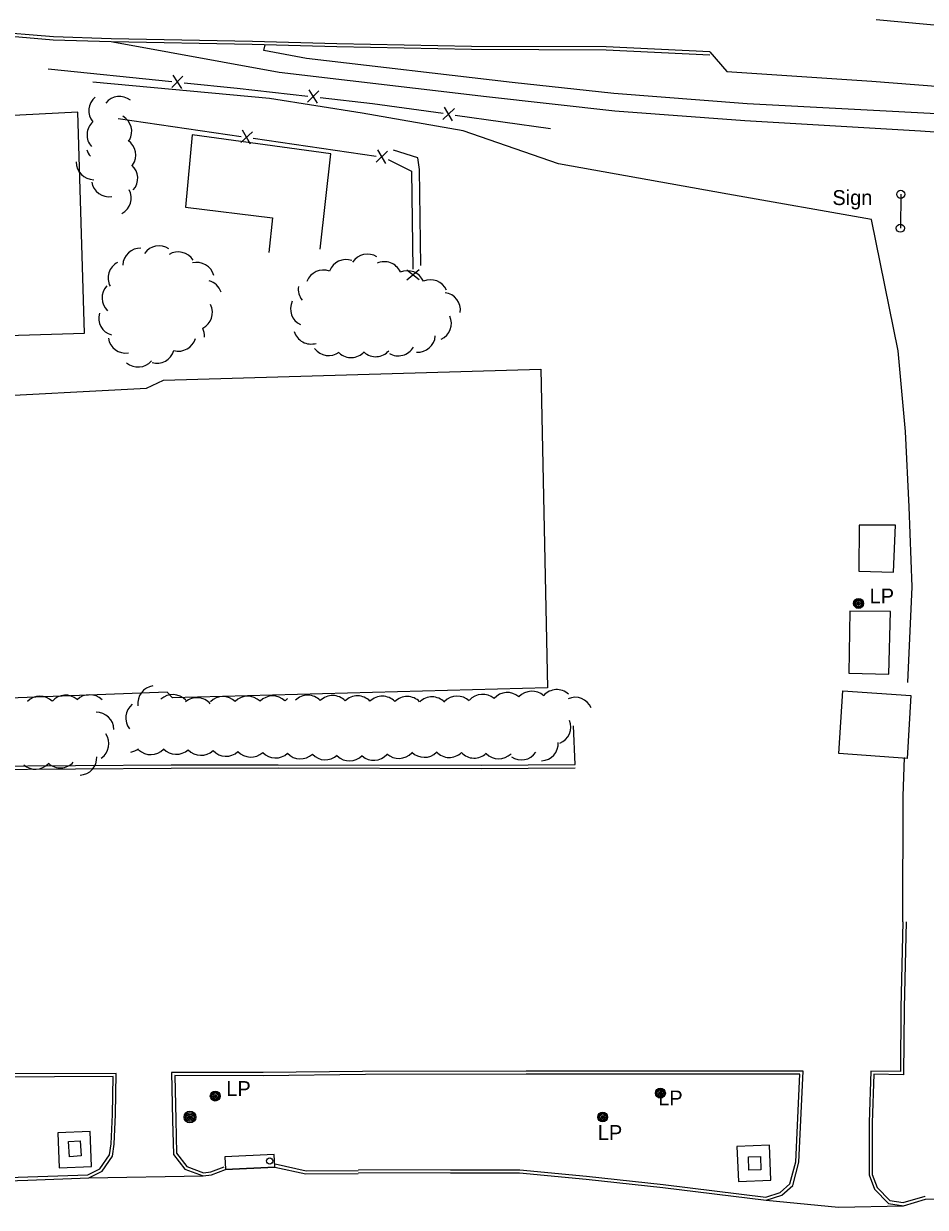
# Model space of a CAD drawing. Extents: x 2402803 to 2427059, y 6985292 to 6997652.
# Drawn here: x 2404249.9 to 2404540.2, y 6991354.2 to 6991735.2 of the extents above; entities that cross this region are included whole.
import ezdxf

# ---------------------------------------------------------------- set-up
doc = ezdxf.new("R2010")
doc.units = 0
for name, color, linetype in [('p_drainage conc drain', 7, 'Continuous'), ('p_dtm sidewalk', 7, 'Continuous'), ('p_road - paved curb', 7, 'Continuous'), ('p_road bridge end', 7, 'Continuous'), ('p_structure building', 7, 'Continuous'), ('p_structure fence', 7, 'Continuous'), ('p_structure general', 7, 'Continuous'), ('p_structure sign', 7, 'Continuous'), ('p_utility manhole', 7, 'Continuous'), ('p_veg woods', 7, 'Continuous')]:
    doc.layers.add(name, color=color, linetype=linetype)

msp = doc.modelspace()

# ---------------------------------------------------------------- linework, layer by layer
at = {"layer": 'p_drainage conc drain'}
for points in [[(2404278.61, 6991729.3), (2404332.19, 6991719.53), (2404398.94, 6991711.76), (2404440.25, 6991707.17), (2404482.11, 6991704.01), (2404538.66, 6991700.74), (2404611.64, 6991695.66), (2404679.86, 6991690.83), (2404721.9, 6991687.38), (2404741.74, 6991685.6), (2404750.98, 6991683.11), (2404762.36, 6991678.63), (2404775.7, 6991674.02), (2404782.98, 6991674.21), (2404796.02, 6991677.46), (2404807.21, 6991677.45), (2404846.91, 6991672.18), (2404910.3, 6991664.11), (2404975.45, 6991657.27), (2405033.81, 6991649.66), (2405105.35, 6991639.85), (2405174.82, 6991628.88), (2405198.16, 6991625.27)], [(2405197.49, 6991630.53), (2405089.54, 6991648.02), (2405003.27, 6991659.38), (2404936.94, 6991667.08), (2404852.94, 6991677.07), (2404793.35, 6991684.23), (2404742.67, 6991690.2), (2404682.36, 6991696.14), (2404610.94, 6991701.39), (2404549.88, 6991705.83), (2404482.82, 6991709.39), (2404439.89, 6991712.75), (2404407.18, 6991716.22), (2404340.95, 6991724), (2404327.26, 6991726.51), (2404327.66, 6991728.33)]]:
    msp.add_lwpolyline(points, dxfattribs=at)
for points in [[(2404260.97, 6991378.17), (2404261.4, 6991366.87), (2404271.81, 6991367.27), (2404271.38, 6991378.57)], [(2404479.57, 6991373.75), (2404480.02, 6991362.54), (2404490.44, 6991362.96), (2404489.99, 6991374.17)]]:
    msp.add_lwpolyline(points, close=True, dxfattribs=at)
at = {"layer": 'p_dtm sidewalk'}
msp.add_lwpolyline([(2404345.38, 6991662.59), (2404348.78, 6991693.29), (2404304.23, 6991699.44), (2404302.06, 6991676.11), (2404330.05, 6991672.69), (2404328.91, 6991661.54)], dxfattribs=at)
at = {"layer": 'p_road - paved curb'}
for points in [[(2404470.87, 6991726.09), (2404437.49, 6991727.68), (2404394.14, 6991727.84), (2404350.73, 6991728.69), (2404323.56, 6991729.45), (2404278.11, 6991730.31), (2404259.54, 6991730.92), (2404238.47, 6991732.65), (2404210.35, 6991734.31), (2404179.67, 6991735.75), (2404146.55, 6991737.47), (2404128.84, 6991738.08), (2404115.85, 6991734.65), (2404106.59, 6991726.92), (2404101.44, 6991719.02), (2404099.7, 6991711.91), (2404099.71, 6991687.87), (2404101.25, 6991685.84)], [(2404470.82, 6991725.09), (2404437.46, 6991726.68), (2404394.13, 6991726.84), (2404350.71, 6991727.69), (2404323.54, 6991728.45), (2404278.08, 6991729.31), (2404259.48, 6991729.92), (2404238.4, 6991731.65), (2404210.3, 6991733.31), (2404179.62, 6991734.75), (2404146.51, 6991736.47), (2404128.95, 6991737.08), (2404116.32, 6991733.74), (2404107.35, 6991726.25), (2404102.37, 6991718.62), (2404100.7, 6991711.79), (2404100.71, 6991688.21), (2404102.05, 6991686.44)], [(2404524.43, 6991736.53), (2404548.83, 6991734.24)], [(2404470.87, 6991726.09), (2404476.29, 6991719.79), (2404522.99, 6991716.72), (2404580.73, 6991712.17), (2404635.24, 6991707.9), (2404684.59, 6991703.26), (2404740.01, 6991699.19), (2404811.5, 6991693.73), (2404863.38, 6991688.48), (2404942.88, 6991681.62), (2405009.26, 6991673.94), (2405091.36, 6991663.31), (2405166.85, 6991652.67), (2405198.8, 6991647.86)], [(2404534.6, 6991523.14), (2404536.02, 6991553.88), (2404535.02, 6991579.69), (2404533.77, 6991603.91), (2404531.43, 6991629.85), (2404522.91, 6991672.1), (2404476.59, 6991680.25), (2404422.08, 6991690.1), (2404391.48, 6991700.66), (2404358.88, 6991706.39), (2404329.11, 6991711.09), (2404272.23, 6991716.33)], [(2404377.75, 6991657.36), (2404377.42, 6991688.23), (2404376.81, 6991692), (2404368.96, 6991694.47)], [(2404101.29, 6991643.22), (2404100.18, 6991639.62), (2404100.24, 6991558.17), (2404101.04, 6991492.8), (2404101.68, 6991482.25), (2404103.78, 6991478.94), (2404108.19, 6991477.02), (2404121.13, 6991476.86), (2404121.3, 6991494.2), (2404162.71, 6991494.76), (2404218.33, 6991495.16), (2404235.78, 6991495.15), (2404297.43, 6991495.56), (2404331.9, 6991495.66), (2404397.27, 6991495.47), (2404427.44, 6991495.67)], [(2404102.25, 6991642.93), (2404101.18, 6991639.47), (2404101.24, 6991558.18), (2404102.04, 6991492.84), (2404102.66, 6991482.57), (2404104.46, 6991479.73), (2404108.4, 6991478.02), (2404120.14, 6991477.87), (2404120.31, 6991495.19), (2404162.7, 6991495.76), (2404218.33, 6991496.16), (2404235.78, 6991496.15), (2404297.43, 6991496.56), (2404331.9, 6991496.66), (2404397.27, 6991496.47), (2404427.43, 6991496.67)], [(2404427.43, 6991496.67), (2404427, 6991509.18)], [(2404533.01, 6991446.1), (2404533.12, 6991486.54), (2404533.54, 6991498.93)], [(2404533.01, 6991446.1), (2404532.35, 6991418.36), (2404532.23, 6991397.87), (2404522.67, 6991398.06), (2404522.1, 6991381.44), (2404522.14, 6991364.6), (2404523.8, 6991360.06), (2404528.32, 6991355.46), (2404533.14, 6991354.7), (2404540.25, 6991356.79), (2404556.88, 6991356.9), (2404560.54, 6991354.43), (2404608.11, 6991355.21), (2404654.58, 6991355.8), (2404661.17, 6991357.85), (2404681.48, 6991356.94), (2404686.78, 6991355.31), (2404737.14, 6991356.38), (2404737.14, 6991356.41), (2404781.76, 6991357.22), (2404835.3, 6991357.33), (2404914.78, 6991358.01), (2405005.29, 6991358.79), (2405090.09, 6991359.57)], [(2404534.01, 6991446.08), (2404533.35, 6991418.35), (2404533.22, 6991396.85), (2404523.64, 6991397.04), (2404523.1, 6991381.42), (2404523.14, 6991364.78), (2404524.66, 6991360.61), (2404528.8, 6991356.4), (2404533.07, 6991355.72), (2404540.1, 6991357.79), (2404540.2, 6991357.79)], [(2404214.18, 6991362.7), (2404251.27, 6991363.95), (2404270.64, 6991364.69), (2404274.49, 6991366.61), (2404277.57, 6991371.08), (2404278.08, 6991374.58), (2404278.55, 6991384.07), (2404278.73, 6991396.27), (2404240.93, 6991396.11), (2404217.43, 6991395.44)], [(2404214.21, 6991361.7), (2404251.31, 6991362.95), (2404270.89, 6991363.7), (2404275.17, 6991365.83), (2404278.53, 6991370.7), (2404279.08, 6991374.48), (2404279.55, 6991384.04), (2404279.75, 6991397.27), (2404240.91, 6991397.11), (2404217.4, 6991396.44)], [(2404411.73, 6991398.05), (2404359.03, 6991397.9), (2404359.03, 6991397.88), (2404327.03, 6991397.53), (2404297.56, 6991397.58), (2404297.9, 6991382.28), (2404298.2, 6991371.23), (2404301.83, 6991366.5), (2404307.76, 6991364.29), (2404310.41, 6991364.68), (2404314.88, 6991366.34), (2404330.76, 6991367.16), (2404340.76, 6991364.94), (2404357.67, 6991365.07)], [(2404411.73, 6991397.05), (2404360.03, 6991396.9), (2404360.03, 6991396.89), (2404327.03, 6991396.53), (2404298.58, 6991396.58), (2404298.9, 6991382.3), (2404299.19, 6991371.58), (2404302.45, 6991367.34), (2404307.87, 6991365.32), (2404310.16, 6991365.65), (2404314.5, 6991367.26)], [(2404357.75, 6991365.34), (2404387.38, 6991365.24), (2404409.59, 6991365.23), (2404431.06, 6991363.23), (2404455.71, 6991360.56), (2404488.92, 6991356.47), (2404493.96, 6991358.08), (2404497.52, 6991361.2), (2404499.48, 6991368.69), (2404500.88, 6991398.01), (2404451.85, 6991398.04), (2404411.73, 6991398.05)], [(2404357.75, 6991366.34), (2404387.38, 6991366.24), (2404409.64, 6991366.23), (2404431.16, 6991364.22), (2404455.82, 6991361.55), (2404488.82, 6991357.49), (2404493.46, 6991358.97), (2404496.63, 6991361.75), (2404498.49, 6991368.84), (2404499.83, 6991397.01), (2404451.85, 6991397.04), (2404411.73, 6991397.05)], [(2404330.92, 6991368.15), (2404340.87, 6991365.94), (2404357.66, 6991366.07)], [(2404270.89, 6991363.7), (2404307.76, 6991364.29)], [(2404488.92, 6991356.47), (2404512.27, 6991354.18), (2404533.14, 6991354.7)]]:
    msp.add_lwpolyline(points, dxfattribs=at)
at = {"layer": 'p_road bridge end'}
for points in [[(2404264.33, 6991375.33), (2404268.17, 6991375.58), (2404268.49, 6991370.72), (2404264.65, 6991370.47)], [(2404314.89, 6991366.44), (2404330.8, 6991367.2), (2404330.61, 6991371.23), (2404314.7, 6991370.47)], [(2404483.31, 6991370.47), (2404487.15, 6991370.56), (2404487.26, 6991366.22), (2404483.42, 6991366.13)]]:
    msp.add_lwpolyline(points, close=True, dxfattribs=at)
at = {"layer": 'p_structure building'}
for points in [[(2404231.93, 6991704.88), (2404233.98, 6991634.48), (2404269.55, 6991635.56), (2404267.36, 6991706.7)], [(2404518.93, 6991573.78), (2404518.76, 6991558.91), (2404529.96, 6991558.68), (2404530.57, 6991573.74)], [(2404515.85, 6991546.08), (2404515.62, 6991526.09), (2404528.44, 6991525.77), (2404529.04, 6991546.01)], [(2404513.69, 6991520.42), (2404535.52, 6991518.89), (2404534.37, 6991498.7), (2404512.36, 6991500.23)]]:
    msp.add_lwpolyline(points, close=True, dxfattribs=at)
msp.add_lwpolyline([(2404221.39, 6991590.07), (2404219.54, 6991650.81), (2404230.6, 6991651.35), (2404232.45, 6991614.89), (2404289.47, 6991617.89), (2404294.97, 6991620.48), (2404416.4, 6991624.01), (2404418.59, 6991521.42), (2404297.85, 6991518.21), (2404296.18, 6991520.04), (2404234.06, 6991517.63), (2404234.25, 6991513.19), (2404225.35, 6991513.27), (2404224.19, 6991531.66), (2404148.7, 6991529.11), (2404147.19, 6991551.88), (2404145.88, 6991561.33)], dxfattribs=at)
at = {"layer": 'p_structure fence'}
for p, q in [((2404257.85, 6991720.61), (2404297.65, 6991716.59)), ((2404297.65, 6991714.61), (2404301.23, 6991718.27)), ((2404300.83, 6991714.29), (2404298.05, 6991718.59)), ((2404341.37, 6991709.91), (2404345, 6991713.52)), ((2404344.55, 6991709.55), (2404341.82, 6991713.88)), ((2404388.03, 6991703.9), (2404385.42, 6991708.31)), ((2404280.33, 6991704.61), (2404319.92, 6991698.87)), ((2404384.86, 6991704.35), (2404388.59, 6991707.86)), ((2404388.88, 6991705.77), (2404419.59, 6991701.45)), ((2404323, 6991696.44), (2404320.4, 6991700.85)), ((2404319.83, 6991696.9), (2404323.57, 6991700.4)), ((2404323.87, 6991698.3), (2404363.46, 6991692.56)), ((2404363.37, 6991690.59), (2404367.11, 6991694.09)), ((2404366.54, 6991690.13), (2404363.95, 6991694.55)), ((2404373.26, 6991655.97), (2404377.3, 6991652.82)), ((2404373.3, 6991652.77), (2404377.26, 6991656.02))]:
    msp.add_line(p, q, dxfattribs=at)
for points in [[(2404301.63, 6991716.19), (2404318.72, 6991714.46), (2404341.39, 6991711.89)], [(2404345.37, 6991711.44), (2404362.26, 6991709.52), (2404384.94, 6991706.33)], [(2404367.26, 6991691.49), (2404374.82, 6991687.75), (2404375.23, 6991656.19)]]:
    msp.add_lwpolyline(points, dxfattribs=at)
at = {"layer": 'p_structure general'}
msp.add_circle((2404329.15, 6991369.11), 1, dxfattribs=at)
at = {"layer": 'p_structure sign'}
msp.add_line((2404532.28, 6991680.26), (2404532.16, 6991669.35), dxfattribs=at)
for centre in [(2404532.29, 6991680.25), (2404532.17, 6991669.34)]:
    msp.add_circle(centre, 1.3, dxfattribs=at)
at = {"layer": 'p_utility manhole'}
for centre, radius in [((2404518.71, 6991548.55), 1.6), ((2404518.71, 6991548.55), 1.3), ((2404518.71, 6991548.55), 1), ((2404518.71, 6991548.55), 0.539), ((2404518.71, 6991548.55), 0.192), ((2404454.91, 6991390.95), 1.6), ((2404454.91, 6991390.95), 1.3), ((2404454.91, 6991390.95), 1), ((2404311.62, 6991390), 1.6), ((2404311.62, 6991390), 1.3), ((2404311.62, 6991390), 1), ((2404311.62, 6991390), 0.539), ((2404311.62, 6991390), 0.192), ((2404454.91, 6991390.95), 0.539), ((2404454.91, 6991390.95), 0.192), ((2404303.48, 6991383.23), 1.9), ((2404303.48, 6991383.23), 1.44), ((2404436.34, 6991383.25), 1.6), ((2404436.34, 6991383.25), 1.3), ((2404303.48, 6991383.23), 0.973), ((2404303.48, 6991383.23), 0.539), ((2404303.48, 6991383.23), 0.192), ((2404436.34, 6991383.25), 1), ((2404436.34, 6991383.25), 0.539), ((2404436.34, 6991383.25), 0.192)]:
    msp.add_circle(centre, radius, dxfattribs=at)
at = {"layer": 'p_veg woods'}
for centre, start, end in [((2404276.59, 6991707.19), 129.5946, 219.5946), ((2404280.77, 6991706.1), 51.3338, 141.3338), ((2404279.1, 6991700.45), 330.4201, 60.4201), ((2404275.99, 6991699.37), 131.7672, 221.7672), ((2404280.38, 6991692.89), 325.4626, 55.4626), ((2404275.67, 6991696.28), 197.8279, 221.429), ((2404272.54, 6991690.61), 179.5195, 269.5195), ((2404281.03, 6991685.43), 318.1395, 48.1395), ((2404277.42, 6991685.1), 189.3898, 279.3898), ((2404278.96, 6991679.11), 297.7794, 27.7794), ((2404287.51, 6991657.29), 88.136, 178.136), ((2404293.51, 6991658.03), 55.9393, 145.9393), ((2404299.71, 6991656.08), 31.6065, 121.6065), ((2404353.7, 6991653.6), 69.8938, 159.8938), ((2404360.61, 6991655.35), 57.4152, 147.4152), ((2404282.77, 6991653.3), 117.1874, 207.1874), ((2404305.66, 6991652.7), 14.4318, 104.4318), ((2404346.44, 6991650.24), 69.8938, 159.8938), ((2404366.08, 6991652.92), 24.7839, 114.7839), ((2404373.43, 6991650.01), 23.449, 113.449), ((2404308.15, 6991646.96), 18.8803, 74.5967), ((2404380.9, 6991647.1), 23.717, 113.717), ((2404280.82, 6991646.92), 136.828, 226.828), ((2404343.99, 6991649.72), 171.5387, 218.1961), ((2404384.91, 6991642.96), 352.8637, 82.8637), ((2404305.06, 6991642.2), 296.715, 26.715), ((2404341.51, 6991643.4), 154.541, 244.541), ((2404279.78, 6991640.4), 163.6882, 253.6882), ((2404382, 6991638.73), 294.5265, 24.5265), ((2404302.55, 6991634.61), 356.0333, 26.715), ((2404342.48, 6991637.7), 196.4001, 286.4001), ((2404282.79, 6991634.81), 189.1312, 279.1312), ((2404299.8, 6991635.41), 254.1343, 344.1343), ((2404376.82, 6991635.07), 266.0568, 356.0568), ((2404292.81, 6991631.51), 254.1343, 344.1343), ((2404348.13, 6991634), 217.0175, 307.0175), ((2404355.37, 6991633.34), 227.322, 317.322), ((2404363.27, 6991633.64), 228.6772, 318.6772), ((2404370.53, 6991633.9), 239.6931, 329.6931), ((2404286.79, 6991630.31), 229.0845, 319.0845), ((2404292.34, 6991516.42), 97.9574, 187.9574), ((2404255.23, 6991513.03), 45.7357, 135.7357), ((2404263.42, 6991513.38), 48.6318, 138.6318), ((2404271.16, 6991513.54), 44.8721, 134.8721), ((2404297.92, 6991513.58), 42.2857, 132.2857), ((2404305.74, 6991512.57), 40.7004, 130.7004), ((2404314.11, 6991512.92), 45.7805, 135.7805), ((2404322.11, 6991513.03), 45.7805, 135.7805), ((2404330.1, 6991513.13), 45.7805, 135.7805), ((2404338.1, 6991513.24), 125.1546, 135.7805), ((2404341.38, 6991513.38), 44.2331, 134.2331), ((2404349.38, 6991513.27), 44.2331, 134.2331), ((2404357.37, 6991513.16), 44.2331, 134.2331), ((2404365.37, 6991513.06), 44.2331, 134.2331), ((2404373.37, 6991512.95), 44.2331, 134.2331), ((2404381.37, 6991512.84), 44.2331, 134.2331), ((2404389.53, 6991513.08), 46.5827, 136.5827), ((2404397.68, 6991513.66), 48.8738, 138.8738), ((2404405.67, 6991514.24), 49.1028, 139.1028), ((2404413.58, 6991514.67), 47.9669, 137.9669), ((2404421.56, 6991515.17), 47.9781, 137.9781), ((2404427.48, 6991512.7), 23.495, 113.495), ((2404288.45, 6991511.73), 128.7849, 218.7849), ((2404273.37, 6991507.89), 1.0554, 91.0554), ((2404420.44, 6991508.83), 291.6489, 21.6489), ((2404271.72, 6991503.39), 304.7277, 34.7277), ((2404416.39, 6991503.53), 273.1009, 3.1009), ((2404267.85, 6991498.94), 272.6762, 2.6762), ((2404283.57, 6991506.32), 279.1112, 306.5986), ((2404290.82, 6991505.55), 226.5632, 316.5632), ((2404299.09, 6991505.64), 222.7757, 312.7757), ((2404307.07, 6991505.33), 222.8467, 312.8467), ((2404315.06, 6991505.03), 222.9627, 312.9627), ((2404323.06, 6991504.75), 222.9654, 312.9654), ((2404331.05, 6991504.46), 222.9654, 312.9654), ((2404339.05, 6991504.18), 222.8984, 312.8984), ((2404347.04, 6991503.88), 222.9103, 312.9103), ((2404354.84, 6991503.53), 225.7727, 315.7727), ((2404362.62, 6991503.71), 228.8431, 318.8431), ((2404370.71, 6991504.33), 227.2523, 317.2523), ((2404378.89, 6991504.68), 224.6083, 314.6083), ((2404386.97, 6991504.63), 223.4681, 313.4681), ((2404394.97, 6991504.42), 223.4681, 313.4681), ((2404402.88, 6991504.22), 224.6348, 314.6348), ((2404410.15, 6991503.83), 235.9044, 325.9044), ((2404253.75, 6991500.84), 227.7697, 317.7697), ((2404261.76, 6991501.27), 227.5579, 317.5579)]:
    msp.add_arc(centre, 5.65, start, end, dxfattribs=at)

# ---------------------------------------------------------------- texts
at = {"layer": 'p_structure sign'}
msp.add_text('Sign', height=4.8, dxfattribs=at).set_placement((2404510.3, 6991676.8))
at = {"layer": 'p_utility manhole'}
for p in [(2404518.71, 6991548.55), (2404311.62, 6991390), (2404450.66, 6991386.97), (2404431.22, 6991375.85)]:
    msp.add_text('  LP', height=4.8, dxfattribs=at).set_placement(p)

doc.saveas('drawing.dxf')
